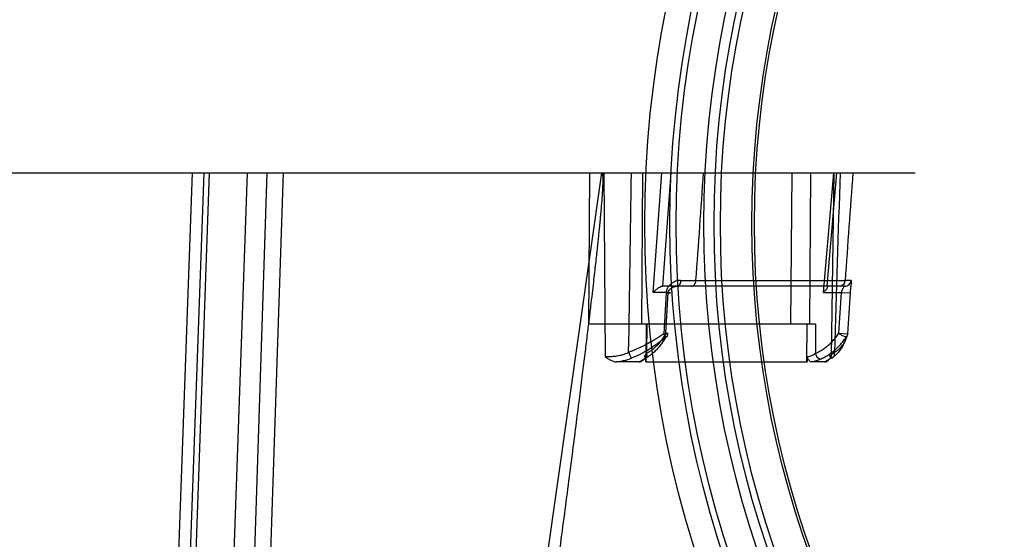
# Model space of a CAD drawing. Header units: millimetres. Extents: x 0 to 297, y 0 to 210.
# Tile 406 of 446: x 240.2 to 240.902, y 161.654 to 162.024. Entities that reach past the tile are written whole.
import ezdxf

# ---------------------------------------------------------------- set-up
doc = ezdxf.new("R2010")
doc.units = ezdxf.units.MM
doc.header["$LTSCALE"] = 16.335
doc.layers.get('0').update_dxf_attribs({"linetype": 'CONTINUOUS'})
doc.layers.add('AXES_REF', color=7, linetype='CONTINUOUS')
doc.layers.add('INTFCLR_144815', color=7, linetype='CONTINUOUS')

msp = doc.modelspace()

# ---------------------------------------------------------------- linework, layer by layer
at = {"color": 7, "linetype": 'Continuous'}
for centre, radius in [((241.41503, 154.41059), 8.72625), ((241.41503, 154.41059), 8.7255), ((241.41503, 154.41059), 8.66962), ((241.41503, 161.87879), 0.7695), ((241.41503, 161.87879), 0.7515), ((241.41503, 161.87879), 0.7272), ((241.41503, 161.87879), 0.72), ((241.41503, 161.87879), 0.7155), ((241.41503, 161.87879), 0.693), ((241.41503, 161.87879), 0.6912)]:
    msp.add_circle(centre, radius, dxfattribs=at)
at = {"color": 9, "linetype": 'Continuous'}
msp.add_circle((241.41503, 161.87879), 0.747, dxfattribs=at)
at = {"color": 7, "linetype": 'Continuous'}
msp.add_arc((241.41503, 154.41059), 8.64, 278.277129, 261.722871, dxfattribs=at)
at = {"layer": 'AXES_REF', "color": 9, "linetype": 'Continuous'}
msp.add_arc((241.41503, 154.41059), 7.96006, 94.411812, 85.588188, dxfattribs=at)
at = {"layer": 'INTFCLR_144815', "color": 6, "linetype": 'Continuous'}
for p, q in [((239.25507, 161.91521), (240.83849, 161.91521)), ((240.66071, 161.8006), (240.66233, 161.82971)), ((240.78403, 161.8006), (240.78597, 161.82971)), ((240.76753, 161.80721), (240.60576, 161.80721)), ((240.64628, 161.78021), (240.6463, 161.78392)), ((240.76141, 161.78392), (240.76138, 161.78021)), ((240.6417, 161.78021), (240.62542, 161.78021)), ((240.64628, 161.78021), (240.64633, 161.78021)), ((240.76135, 161.78021), (240.76138, 161.78021)), ((240.7742, 161.78021), (240.76434, 161.78021))]:
    msp.add_line(p, q, dxfattribs=at)
at = {"layer": 'INTFCLR_144815', "color": 9, "linetype": 'Continuous'}
for p, q in [((240.32254, 161.91521), (240.29769, 161.21421)), ((240.30574, 161.21306), (240.33117, 161.91521)), ((240.33478, 161.91521), (240.3103, 161.21427)), ((240.36178, 161.91521), (240.33727, 161.21333)), ((240.37582, 161.91521), (240.35325, 161.21451)), ((240.38743, 161.91521), (240.36414, 161.21427)), ((240.61483, 161.91521), (240.45162, 160.77407)), ((240.60576, 161.80721), (240.60647, 161.91521)), ((240.61635, 161.91521), (240.61731, 161.78392)), ((240.64395, 161.91521), (240.64324, 161.80721)), ((240.65165, 161.82971), (240.65779, 161.91521)), ((240.66417, 161.91521), (240.65835, 161.83422)), ((240.75046, 161.91521), (240.74961, 161.80721)), ((240.7639, 161.91521), (240.76304, 161.80721)), ((240.77315, 161.82971), (240.78053, 161.91521)), ((240.77572, 161.83422), (240.78271, 161.91521)), ((240.77878, 161.78392), (240.78081, 161.91521)), ((240.78837, 161.83421), (240.65834, 161.83421)), ((240.68213, 161.83834), (240.7886, 161.83834)), ((240.79281, 161.83837), (240.7886, 161.83834)), ((240.66233, 161.82971), (240.65165, 161.82971)), ((240.66075, 161.82943), (240.65921, 161.80032)), ((240.77315, 161.82971), (240.78597, 161.82971)), ((240.78597, 161.82971), (240.79234, 161.82943)), ((240.79041, 161.80032), (240.79234, 161.82943)), ((240.64651, 161.80721), (240.64633, 161.78021)), ((240.64697, 161.80721), (240.64683, 161.7863)), ((240.76135, 161.78021), (240.76156, 161.80721)), ((240.76753, 161.80721), (240.76736, 161.7863)), ((240.66052, 161.798), (240.65921, 161.80032)), ((240.78403, 161.8006), (240.79041, 161.80032)), ((240.6451, 161.78211), (240.6417, 161.78021)), ((240.64633, 161.78021), (240.76135, 161.78021)), ((240.77902, 161.78301), (240.7742, 161.78021))]:
    msp.add_line(p, q, dxfattribs=at)
for centre, radius, start, end in [((208.3313, 162.34308), 32.30757, 359.013804, 359.241179), ((229.27243, 162.6778), 11.44054, 355.792086, 356.178052), ((291.18333, 160.27113), 50.42515, 178.13157, 178.277305), ((257.33372, 160.68451), 16.58531, 175.744475, 176.01075), ((240.69098, 165.95929), 4.12097, 269.72519, 269.87699)]:
    msp.add_arc(centre, radius, start, end, dxfattribs=at)
at = {"layer": 'INTFCLR_144815', "color": 7, "linetype": 'Continuous'}
msp.add_open_spline([(240.61483, 161.91521), (240.61519, 161.91522), (240.61539, 161.91416), (240.61553, 161.9132), (240.61559, 161.91205), (240.61562, 161.91077), (240.61562, 161.90936), (240.61559, 161.90777), (240.61553, 161.90612), (240.61547, 161.90462), (240.6154, 161.90327), (240.61533, 161.90204), (240.61524, 161.90063), (240.61514, 161.89912), (240.61503, 161.89755), (240.61491, 161.89589), (240.61477, 161.89402), (240.61459, 161.89189), (240.6144, 161.88959), (240.61418, 161.88708), (240.61393, 161.88434), (240.61365, 161.88137), (240.61334, 161.87812), (240.61299, 161.87452), (240.61258, 161.87055), (240.61214, 161.86623), (240.61163, 161.86149), (240.61105, 161.85611), (240.61041, 161.85025), (240.60969, 161.84385), (240.60888, 161.83679), (240.60794, 161.8287), (240.60689, 161.81971), (240.60568, 161.80962), (240.60432, 161.79834), (240.60274, 161.78547), (240.60094, 161.77102), (240.59889, 161.75471), (240.59656, 161.7364), (240.59399, 161.71636), (240.59117, 161.69463), (240.58816, 161.67157), (240.58493, 161.64702), (240.58153, 161.62135), (240.57797, 161.59462), (240.57427, 161.56698), (240.57041, 161.53824), (240.56635, 161.50821), (240.56212, 161.47708), (240.55779, 161.44527), (240.55337, 161.41291), (240.54882, 161.3797), (240.54408, 161.34517), (240.54084, 161.32169), (240.53918, 161.30967)], degree=3, knots=[0, 0, 0, 0, 0.001795, 0.003551, 0.00548, 0.007243, 0.009897, 0.01236, 0.015094, 0.01798, 0.019731, 0.021737, 0.024041, 0.026693, 0.029138, 0.031796, 0.034849, 0.03837, 0.042287, 0.046215, 0.050731, 0.055784, 0.060891, 0.066762, 0.07354, 0.080515, 0.088122, 0.096924, 0.107137, 0.117055, 0.128573, 0.14206, 0.157065, 0.173035, 0.191986, 0.212883, 0.236766, 0.263517, 0.293645, 0.327428, 0.36277, 0.401335, 0.44166, 0.484415, 0.528564, 0.574155, 0.621381, 0.67104, 0.723075, 0.775722, 0.828747, 0.883552, 0.940366, 1, 1, 1, 1], dxfattribs=at)
at = {"layer": 'INTFCLR_144815', "color": 6, "linetype": 'Continuous'}
for points, knots in [([(240.65165, 161.82971), (240.6519, 161.83002), (240.65242, 161.8306), (240.65326, 161.83142), (240.65434, 161.83233), (240.65556, 161.8332), (240.65695, 161.83393), (240.65787, 161.83421), (240.65834, 161.83421)], [0, 0, 0, 0, 0.142948, 0.28749, 0.424649, 0.658484, 0.830888, 1, 1, 1, 1]), ([(240.77573, 161.83421), (240.77613, 161.83421), (240.77588, 161.83273), (240.77501, 161.83186), (240.77409, 161.83067), (240.7734, 161.82997), (240.77315, 161.82971)], [0, 0, 0, 0, 0.218124, 0.457842, 0.801652, 1, 1, 1, 1]), ([(240.66052, 161.798), (240.65996, 161.79697), (240.65881, 161.795), (240.6569, 161.79224), (240.65483, 161.78971), (240.65261, 161.78742), (240.65025, 161.78537), (240.64775, 161.78359), (240.646, 161.78257), (240.6451, 161.78211)], [0, 0, 0, 0, 0.156022, 0.303695, 0.448127, 0.591149, 0.729129, 0.865341, 1, 1, 1, 1]), ([(240.76736, 161.7863), (240.76832, 161.78671), (240.7702, 161.78761), (240.77289, 161.78922), (240.77546, 161.79106), (240.77788, 161.79314), (240.78013, 161.79543), (240.7822, 161.79792), (240.78345, 161.79969), (240.78403, 161.8006)], [0, 0, 0, 0, 0.139665, 0.280192, 0.421876, 0.564774, 0.708801, 0.853867, 1, 1, 1, 1]), ([(240.77074, 161.78211), (240.77178, 161.78255), (240.77383, 161.78354), (240.7768, 161.78529), (240.77966, 161.78733), (240.78236, 161.78964), (240.78489, 161.79221), (240.78721, 161.79499), (240.78861, 161.79697), (240.78927, 161.798)], [0, 0, 0, 0, 0.136685, 0.275993, 0.417006, 0.561409, 0.70654, 0.852647, 1, 1, 1, 1]), ([(240.61731, 161.78392), (240.61771, 161.78363), (240.61846, 161.78309), (240.61954, 161.78236), (240.62077, 161.78161), (240.62212, 161.78093), (240.62374, 161.78037), (240.62483, 161.78021), (240.62542, 161.78021)], [0, 0, 0, 0, 0.162545, 0.306492, 0.432755, 0.639776, 0.80362, 1, 1, 1, 1]), ([(240.6417, 161.78021), (240.64216, 161.78021), (240.64301, 161.78043), (240.64403, 161.7811), (240.64486, 161.78187), (240.64553, 161.78283), (240.6463, 161.78345), (240.6463, 161.78392)], [0, 0, 0, 0, 0.225374, 0.411679, 0.593896, 0.769489, 1, 1, 1, 1]), ([(240.76141, 161.78392), (240.76141, 161.78357), (240.76187, 161.78291), (240.76232, 161.78187), (240.76303, 161.78082), (240.76385, 161.78021), (240.76434, 161.78021)], [0, 0, 0, 0, 0.216027, 0.453249, 0.698817, 1, 1, 1, 1]), ([(240.7742, 161.78021), (240.77468, 161.78021), (240.77552, 161.78053), (240.77658, 161.78134), (240.77765, 161.78246), (240.77837, 161.78339), (240.77878, 161.78392)], [0, 0, 0, 0, 0.240611, 0.417994, 0.664505, 1, 1, 1, 1])]:
    msp.add_open_spline(points, degree=3, knots=knots, dxfattribs=at)
at = {"layer": 'INTFCLR_144815', "color": 9, "linetype": 'Continuous'}
for points, knots in [([(240.67121, 161.83837), (240.67061, 161.83838), (240.66939, 161.83826), (240.66761, 161.83776), (240.66589, 161.83696), (240.66431, 161.83589), (240.66292, 161.83457), (240.66143, 161.83254), (240.66082, 161.83067), (240.66075, 161.82943)], [0, 0, 0, 0, 0.11989, 0.243617, 0.369457, 0.497233, 0.624296, 0.751606, 1, 1, 1, 1]), ([(240.66233, 161.82971), (240.6624, 161.83036), (240.66286, 161.83132), (240.66382, 161.8323), (240.66471, 161.83296), (240.6657, 161.83349), (240.66706, 161.83402), (240.66815, 161.83421), (240.66886, 161.83421)], [0, 0, 0, 0, 0.228493, 0.354339, 0.484315, 0.617611, 0.749652, 1, 1, 1, 1]), ([(240.67121, 161.83837), (240.67119, 161.83785), (240.67105, 161.83682), (240.67053, 161.83525), (240.66953, 161.83421), (240.66886, 161.83421)], [0, 0, 0, 0, 0.310046, 0.605159, 1, 1, 1, 1]), ([(240.67869, 161.83421), (240.6791, 161.83421), (240.68001, 161.83444), (240.68113, 161.83538), (240.68189, 161.83676), (240.6821, 161.83781), (240.68213, 161.83834)], [0, 0, 0, 0, 0.212514, 0.458629, 0.730258, 1, 1, 1, 1]), ([(240.7886, 161.83834), (240.78856, 161.83781), (240.7883, 161.83673), (240.7874, 161.83534), (240.78608, 161.83442), (240.78506, 161.83421), (240.78458, 161.83421)], [0, 0, 0, 0, 0.253144, 0.517095, 0.770491, 1, 1, 1, 1]), ([(240.78837, 161.83421), (240.78822, 161.83421), (240.78787, 161.8338), (240.78735, 161.83321), (240.78652, 161.83182), (240.78609, 161.83061), (240.78597, 161.82971)], [0, 0, 0, 0, 0.087101, 0.268591, 0.482474, 1, 1, 1, 1]), ([(240.78837, 161.83421), (240.7889, 161.83421), (240.79002, 161.83442), (240.79148, 161.83533), (240.79249, 161.83673), (240.79277, 161.83784), (240.79281, 161.83837)], [0, 0, 0, 0, 0.240119, 0.498612, 0.757936, 1, 1, 1, 1]), ([(240.79234, 161.82943), (240.79238, 161.83004), (240.79248, 161.83123), (240.79266, 161.83293), (240.79285, 161.83447), (240.79302, 161.83576), (240.7931, 161.83695), (240.79322, 161.83772), (240.79297, 161.83838), (240.79281, 161.83837)], [0, 0, 0, 0, 0.203029, 0.394511, 0.5656, 0.712016, 0.830468, 0.949109, 1, 1, 1, 1]), ([(240.66075, 161.82943), (240.66091, 161.82942), (240.66123, 161.82941), (240.66218, 161.82938), (240.66505, 161.82933), (240.66284, 161.82966), (240.66233, 161.82971)], [0, 0, 0, 0, 0.100974, 0.202508, 0.666322, 1, 1, 1, 1]), ([(240.65921, 161.80032), (240.6573, 161.79897), (240.65435, 161.79701), (240.6503, 161.79458), (240.64613, 161.79225), (240.64077, 161.7896), (240.63634, 161.78781), (240.63408, 161.78702)], [0, 0, 0, 0, 0.246444, 0.371597, 0.497352, 0.748401, 1, 1, 1, 1]), ([(240.63639, 161.78301), (240.63858, 161.78391), (240.64288, 161.78595), (240.64803, 161.78893), (240.65202, 161.79155), (240.6559, 161.79429), (240.6587, 161.79648), (240.66052, 161.798)], [0, 0, 0, 0, 0.24967, 0.500011, 0.625913, 0.751557, 1, 1, 1, 1]), ([(240.64683, 161.7863), (240.64763, 161.78671), (240.64921, 161.78762), (240.65145, 161.78923), (240.65359, 161.79108), (240.6556, 161.79316), (240.65748, 161.79545), (240.6592, 161.79794), (240.66023, 161.7997), (240.66071, 161.8006)], [0, 0, 0, 0, 0.13333, 0.269479, 0.4089, 0.551747, 0.697958, 0.847397, 1, 1, 1, 1]), ([(240.65921, 161.80032), (240.65956, 161.80031), (240.6602, 161.8003), (240.66106, 161.80026), (240.66171, 161.80032), (240.66206, 161.80025), (240.66232, 161.80041), (240.66182, 161.80046), (240.66146, 161.80054), (240.66097, 161.80058), (240.66071, 161.8006)], [0, 0, 0, 0, 0.228739, 0.42048, 0.561787, 0.643923, 0.663483, 0.715651, 0.830443, 1, 1, 1, 1]), ([(240.66071, 161.8006), (240.66108, 161.80027), (240.66172, 161.7997), (240.66188, 161.79811), (240.6609, 161.79799), (240.66052, 161.798)], [0, 0, 0, 0, 0.39374, 0.693268, 1, 1, 1, 1]), ([(240.78927, 161.798), (240.78893, 161.79651), (240.78803, 161.79361), (240.7859, 161.78954), (240.78371, 161.78684), (240.782, 161.78523), (240.78074, 161.78417), (240.77973, 161.78345), (240.77902, 161.78301)], [0, 0, 0, 0, 0.24481, 0.487019, 0.735703, 0.800333, 0.865795, 1, 1, 1, 1]), ([(240.78097, 161.78702), (240.78164, 161.78741), (240.78261, 161.78804), (240.78381, 161.78897), (240.78542, 161.79039), (240.78747, 161.79277), (240.78939, 161.7964), (240.79015, 161.799), (240.79041, 161.80032)], [0, 0, 0, 0, 0.138698, 0.205679, 0.271371, 0.520698, 0.759748, 1, 1, 1, 1]), ([(240.78927, 161.798), (240.78885, 161.798), (240.78799, 161.79827), (240.78681, 161.7988), (240.78546, 161.79957), (240.78455, 161.8002), (240.78403, 161.8006)], [0, 0, 0, 0, 0.214528, 0.441135, 0.664932, 1, 1, 1, 1]), ([(240.61731, 161.78392), (240.61786, 161.78392), (240.61904, 161.78393), (240.62091, 161.78401), (240.62259, 161.78413), (240.62476, 161.78435), (240.62663, 161.78463), (240.6285, 161.78504), (240.63079, 161.78562), (240.63266, 161.78632), (240.63408, 161.78702)], [0, 0, 0, 0, 0.095671, 0.20622, 0.326338, 0.389789, 0.586778, 0.65478, 0.723849, 1, 1, 1, 1]), ([(240.63408, 161.78702), (240.63426, 161.78657), (240.63462, 161.78568), (240.63534, 161.78433), (240.63589, 161.78334), (240.63639, 161.78301)], [0, 0, 0, 0, 0.312158, 0.61421, 1, 1, 1, 1]), ([(240.64683, 161.7863), (240.64698, 161.7858), (240.64715, 161.7848), (240.64697, 161.78338), (240.64622, 161.78232), (240.64545, 161.78211), (240.6451, 161.78211)], [0, 0, 0, 0, 0.29879, 0.574454, 0.800668, 1, 1, 1, 1]), ([(240.64683, 161.7863), (240.64664, 161.7861), (240.64617, 161.78562), (240.64568, 161.78503), (240.64512, 161.78435), (240.64564, 161.78387), (240.64604, 161.78393), (240.6463, 161.78392)], [0, 0, 0, 0, 0.227475, 0.526327, 0.68835, 0.792953, 1, 1, 1, 1]), ([(240.76141, 161.78392), (240.76188, 161.78393), (240.76276, 161.78407), (240.76485, 161.78462), (240.76639, 161.78547), (240.76736, 161.7863)], [0, 0, 0, 0, 0.218058, 0.406324, 1, 1, 1, 1]), ([(240.77074, 161.78211), (240.77026, 161.7821), (240.76935, 161.78279), (240.76825, 161.78423), (240.76764, 161.7855), (240.76736, 161.7863)], [0, 0, 0, 0, 0.260455, 0.540888, 1, 1, 1, 1]), ([(240.78097, 161.78702), (240.78057, 161.7867), (240.77986, 161.78614), (240.77873, 161.78531), (240.77807, 161.78482), (240.77726, 161.78418), (240.77804, 161.78384), (240.77845, 161.78392), (240.77878, 161.78392)], [0, 0, 0, 0, 0.259649, 0.467131, 0.67505, 0.766194, 0.831603, 1, 1, 1, 1]), ([(240.77902, 161.78301), (240.77938, 161.7831), (240.78009, 161.78345), (240.78083, 161.78443), (240.78114, 161.78569), (240.78106, 161.78658), (240.78097, 161.78702)], [0, 0, 0, 0, 0.222889, 0.463939, 0.727009, 1, 1, 1, 1]), ([(240.62542, 161.78021), (240.6261, 161.78031), (240.62727, 161.78049), (240.62896, 161.7808), (240.63199, 161.78145), (240.63448, 161.78222), (240.63639, 161.78301)], [0, 0, 0, 0, 0.180066, 0.315025, 0.452252, 1, 1, 1, 1]), ([(240.76434, 161.78021), (240.76528, 161.78039), (240.76684, 161.78075), (240.76897, 161.78141), (240.77016, 161.78186), (240.77074, 161.78211)], [0, 0, 0, 0, 0.428424, 0.719466, 1, 1, 1, 1])]:
    msp.add_open_spline(points, degree=3, knots=knots, dxfattribs=at)
msp.add_open_spline([(240.79041, 161.80032), (240.79041, 161.79946), (240.78994, 161.79854), (240.78927, 161.798)], degree=3, dxfattribs=at)

doc.saveas('drawing.dxf')
